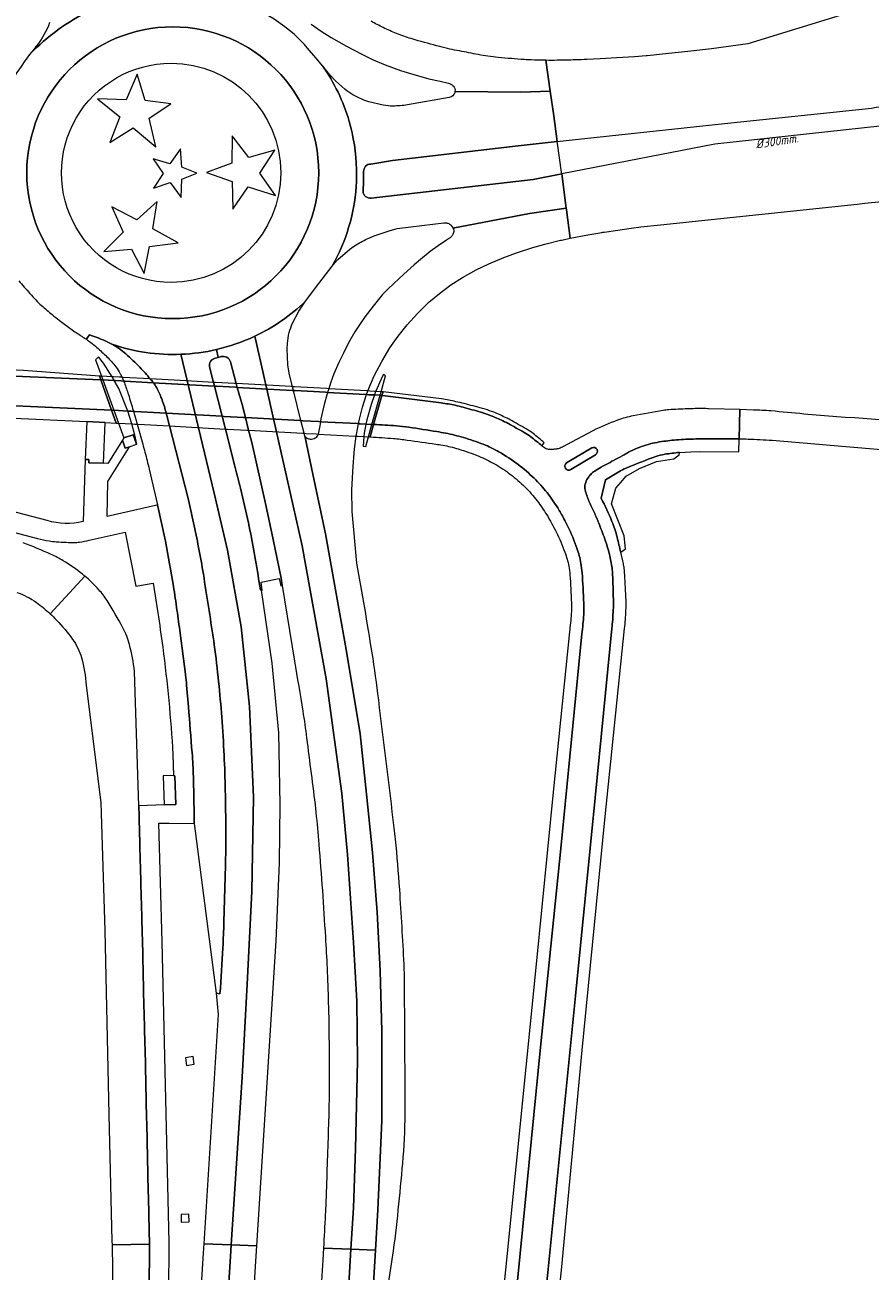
# Model space of a CAD drawing. Extents: x 148869 to 161638, y 453607 to 469810.
# Tile 619 of 656: x 153658 to 153773, y 467186 to 467355. Entities that reach past the tile are written whole.
import ezdxf

# ---------------------------------------------------------------- set-up
doc = ezdxf.new("R2010")
doc.units = 0
doc.layers.get('0').update_dxf_attribs({"linetype": 'CONTINUOUS'})
doc.layers.add('B-OI-RI-DIAMETER-T18-niet meenemen', color=252, linetype='CONTINUOUS')
for name, color, linetype, lineweight in [('B-RO-VH-VERHARDING_ASFALT-GV', 251, 'CONTINUOUS', 18), ('B-RO-VH-VERHARDING_GESLOTEN-GV', 251, 'CONTINUOUS', 18), ('B-RO-VH-VERHARDING_HALFVERHARDING-GV', 251, 'CONTINUOUS', 18), ('B-RO-VH-VERHARDING_OPEN-GV', 251, 'CONTINUOUS', 18)]:
    doc.layers.add(name, color=color, linetype=linetype, lineweight=lineweight)
doc.styles.add('iso15', font='ISO.shx', dxfattribs={"oblique": 15})
doc.styles.add('NLCS-ISO-M750_CURSIEF', font='NLCS-ISO.ttf', dxfattribs={"oblique": 15})

# ---------------------------------------------------------------- blocks, each defined once
blk = doc.blocks.new('ACMAP_ANN_TEMPLATE_diam')
at = {"color": 0, "linetype": 'ByBlock', "style": 'iso15', "oblique": 15}
blk.add_attdef('diam', (0.5, -1.3), '', height=1.2, dxfattribs=at)

msp = doc.modelspace()

# ---------------------------------------------------------------- linework, layer by layer
at = {"layer": 'B-RO-VH-VERHARDING_ASFALT-GV', "flags": 128}
for points in [[(153769.87, 467356.47), (153756.01, 467352.21), (153751.12, 467351.54), (153748.28, 467351.22), (153745.33, 467350.91), (153742.37, 467350.6), (153742.25, 467350.59), (153740.68, 467350.48), (153738.25, 467350.34), (153736.01, 467350.21), (153734.2, 467350.11)], [(153728.64, 467349.99), (153729.23, 467345.79), (153729.7, 467342.48), (153730.19, 467338.97), (153731.82, 467339.15), (153752.87, 467341.4), (153772.8, 467343.51), (153773.45, 467343.62), (153780.95, 467344.42), (153790.58, 467345.3), (153794.09, 467345.56), (153798.1, 467345.79), (153798.52, 467345.81), (153807.31, 467346.12), (153816.32, 467346.21), (153823.85, 467346.06), (153825.19, 467346), (153831.08, 467345.68), (153836.97, 467345.34), (153840.89, 467345.04), (153848.72, 467344.2)], [(153774.34, 467341.12), (153751.54, 467338.61), (153730.8, 467334.57), (153731.41, 467329.92), (153731.44, 467329.7), (153731.94, 467325.85), (153734.34, 467326.31), (153736.23, 467326.64), (153736.39, 467326.66), (153736.55, 467326.69), (153738.38, 467326.97), (153740.2, 467327.24), (153741.54, 467327.42), (153744.17, 467327.68), (153770.87, 467330.49), (153771.9, 467330.59), (153774.18, 467330.84)], [(153756.78, 467302.55), (153754.94, 467302.61), (153754.86, 467298.64)], [(153843.51, 467290.71), (153843.83, 467291.57), (153844.23, 467292.39), (153844.71, 467293.18), (153845.25, 467293.92), (153845.86, 467294.6), (153846.52, 467295.23), (153845.21, 467295.42), (153770.52, 467301.47), (153769.25, 467301.52), (153763.63, 467302)], [(153759.35, 467298.45), (153769.3, 467297.61), (153841.36, 467291.56), (153841.9, 467291.5), (153842.42, 467291.34), (153842.9, 467291.07), (153843.51, 467290.71)]]:
    msp.add_lwpolyline(points, dxfattribs=at)
at = {"layer": 'B-RO-VH-VERHARDING_ASFALT-GV'}
for points in [[(153730.19, 467349.99, -0.008409), (153728.64, 467349.99)], [(153732.66, 467350.05, -0.003245), (153730.19, 467349.99)], [(153734.2, 467350.11, -0.005186), (153732.66, 467350.05)], [(153759.16, 467302.42, 0.013003), (153756.78, 467302.55)], [(153763.63, 467302, 0.006938), (153759.16, 467302.42)], [(153754.86, 467298.64, -0.006389), (153756.09, 467298.61)], [(153756.09, 467298.61, -0.004585), (153759.35, 467298.45)]]:
    msp.add_lwpolyline(points, format="xyb", dxfattribs=at)
at = {"layer": 'B-RO-VH-VERHARDING_GESLOTEN-GV'}
for points in [[(153658.64, 467350.76, -0.094213), (153666.83, 467356.71)], [(153666.83, 467356.71, 0.094213), (153658.64, 467350.76)], [(153661.35, 467355.11, -0.080523), (153659.54, 467351.92)], [(153706.6, 467354.42, -0.010925), (153704.93, 467355.29)], [(153697.84, 467334.74, 1), (153658.25, 467334.74)], [(153658.25, 467334.74, -1), (153697.84, 467334.74)], [(153708.38, 467353.64, -0.018934), (153706.6, 467354.42)], [(153710.37, 467352.93, -0.017201), (153708.38, 467353.64)], [(153659.54, 467351.92, -0.00414), (153659.19, 467351.47)], [(153696.31, 467351.66, 0.006776), (153695.48, 467352.59)], [(153710.92, 467352.77, -0.009278), (153710.37, 467352.93)], [(153714.25, 467351.85, -0.001273), (153710.92, 467352.77)], [(153715.64, 467351.52, -0.015067), (153714.25, 467351.85)], [(153718.18, 467351.02, -0.0078), (153715.64, 467351.52)], [(153720.78, 467350.54, -0.010776), (153718.18, 467351.02)], [(153722.17, 467350.37, -0.019456), (153720.78, 467350.54)], [(153725.75, 467350.08, -0.001389), (153722.17, 467350.37)], [(153726.19, 467350.06, -0.009059), (153725.75, 467350.08)], [(153727.99, 467350, -0.003885), (153726.19, 467350.06)], [(153677.83, 467319.86, -1.000034), (153677.83, 467349.59)], [(153677.83, 467349.59, -0.999966), (153677.83, 467319.86)], [(153699.19, 467347.97, -0.083541), (153702.36, 467340.17)], [(153702.36, 467340.17, 0.083541), (153699.19, 467347.97)], [(153715.46, 467346.9, -0.062966), (153715.83, 467346.72)], [(153715.83, 467346.72, -0.068306), (153716.11, 467346.48)], [(153702.45, 467345.33, -0.042175), (153701.39, 467346.06)], [(153703.96, 467344.59, -0.033257), (153702.45, 467345.33)], [(153715.9, 467345.07, -0.068126), (153715.66, 467344.98)], [(153716.13, 467345.29, -0.125183), (153715.9, 467345.07)], [(153716.11, 467346.48, -0.12097), (153716.29, 467346.17)], [(153716.25, 467345.52, -0.050496), (153716.13, 467345.29)], [(153716.31, 467345.74, -0.063128), (153716.25, 467345.52)], [(153716.29, 467346.17, -0.103475), (153716.31, 467345.74)], [(153707.91, 467343.78, -0.055469), (153706.6, 467343.91)], [(153709.89, 467343.95, -0.03642), (153707.91, 467343.78)], [(153702.36, 467340.17, -0.065828), (153702.95, 467333.54)], [(153702.95, 467333.54, 0.065828), (153702.36, 467340.17)], [(153658.25, 467334.74, 1), (153697.84, 467334.74)], [(153697.84, 467334.74, -1), (153658.25, 467334.74)], [(153703.93, 467334.9, -0.449065), (153704.91, 467335.91)], [(153702.95, 467333.54, -0.111464), (153700.03, 467322.73)], [(153700.03, 467322.73, 0.111464), (153702.95, 467333.54)], [(153704.95, 467331.31, -0.444343), (153703.86, 467332.22)], [(153714.81, 467327.95, -0.066769), (153715.17, 467327.93)], [(153715.28, 467327.9, -0.022127), (153715.35, 467327.88)], [(153715.35, 467327.88, -0.119067), (153715.76, 467327.61)], [(153716.15, 467326.75, -0.084353), (153715.96, 467326.25)], [(153716.11, 467327.1, -0.15136), (153716.15, 467326.75)], [(153702.93, 467324.98, -0.029514), (153704.64, 467325.88)], [(153715.68, 467325.93, -0.003663), (153715.18, 467325.59)], [(153715.96, 467326.25, -0.108142), (153715.68, 467325.93)], [(153657.15, 467320.08, -0.001551), (153658.68, 467318.36)], [(153658.68, 467318.36, 0.004807), (153659.47, 467317.49)], [(153659.47, 467317.49, 0.023008), (153660.24, 467316.73)], [(153660.24, 467316.73, 0.013043), (153661.68, 467315.5)], [(153696.05, 467317.3, -0.081431), (153689.16, 467312.56)], [(153689.16, 467312.56, 0.081431), (153696.05, 467317.3)], [(153661.68, 467315.5, 0.007447), (153662.66, 467314.73)], [(153662.66, 467314.73, 0.004751), (153664.07, 467313.67)], [(153664.07, 467313.67, 0.016414), (153665.48, 467312.71)], [(153666.74, 467312.74, -0.042438), (153669.8, 467311.47)], [(153669.8, 467311.47, 0.042438), (153666.74, 467312.74)], [(153693.6, 467311.57, -0.042243), (153693.84, 467313.06)], [(153693.84, 467313.06, -0.047382), (153694.29, 467314.33)], [(153665.48, 467312.71, -0.003883), (153665.71, 467312.55)], [(153665.71, 467312.55, -0.007479), (153666.33, 467312.14)], [(153666.33, 467312.14, -0.008011), (153666.92, 467311.72)], [(153666.92, 467311.72, -0.023726), (153667.76, 467311.04)], [(153679.15, 467310.11, -0.09228), (153669.8, 467311.47)], [(153669.8, 467311.47, -0.061276), (153671.68, 467310.18)], [(153669.8, 467311.47, 0.09228), (153679.15, 467310.11)], [(153671.68, 467310.18, 0.061276), (153669.8, 467311.47)], [(153689.16, 467312.56, -0.053206), (153683.98, 467310.76)], [(153683.98, 467310.76, 0.053206), (153689.16, 467312.56)], [(153667.76, 467311.04, -0.012919), (153669.12, 467309.77)], [(153669.12, 467309.77, -0.030223), (153670.32, 467308.42)], [(153671.68, 467310.18, -0.019884), (153673.58, 467308.35)], [(153673.58, 467308.35, 0.019884), (153671.68, 467310.18)], [(153683.98, 467310.76, -0.04757), (153679.15, 467310.11)], [(153679.15, 467310.11, 0.04757), (153683.98, 467310.76)], [(153683.05, 467308.39, -0.431257), (153683.78, 467309.57)], [(153684.63, 467309.79, -0.428193), (153685.86, 467309.08)], [(153670.32, 467308.42, -0.050037), (153670.92, 467307.48)], [(153673.58, 467308.35, -0.018388), (153674.99, 467306.78)], [(153674.99, 467306.78, 0.018388), (153673.58, 467308.35)], [(153670.92, 467307.48, -0.009919), (153671.16, 467306.99)], [(153671.16, 467306.99, -0.008066), (153671.38, 467306.48)], [(153671.48, 467306.24, -0.019229), (153672.03, 467304.64)], [(153674.99, 467306.78, -0.004586), (153675.19, 467306.54)], [(153675.19, 467306.54, 0.004586), (153674.99, 467306.78)], [(153675.19, 467306.54, -0.011761), (153675.41, 467306.26)], [(153675.41, 467306.26, 0.011761), (153675.19, 467306.54)], [(153675.41, 467306.26, -0.056823), (153676.26, 467304.77)], [(153676.26, 467304.77, 0.056823), (153675.41, 467306.26)], [(153672.03, 467304.64, -0.000852), (153672.68, 467302.49)], [(153676.26, 467304.77, -0.008792), (153676.51, 467304.16)], [(153676.51, 467304.16, 0.008792), (153676.26, 467304.77)], [(153676.51, 467304.16, -0.028088), (153677.1, 467302.34)], [(153677.1, 467302.34, 0.028088), (153676.51, 467304.16)], [(153716.35, 467303.19, 0.009435), (153714.44, 467303.53)], [(153717.41, 467302.93, 0.016795), (153716.35, 467303.19)], [(153719.83, 467302.26, 0.001917), (153717.41, 467302.93)], [(153747.83, 467302.71, 0.007508), (153745.3, 467302.58)], [(153749.93, 467302.74, 0.009513), (153747.83, 467302.71)], [(153750.75, 467302.73, 0.004901), (153749.93, 467302.74)], [(153672.72, 467302.36, -0.002983), (153672.9, 467301.75)], [(153720.22, 467302.14, 0.010918), (153719.83, 467302.26)], [(153721.36, 467301.71, 0.016974), (153720.22, 467302.14)], [(153723.03, 467300.97, 0.010958), (153721.36, 467301.71)], [(153723.57, 467300.7, 0.014771), (153723.03, 467300.97)], [(153738.36, 467301.17, 0.02556), (153735.03, 467299.74)], [(153740.48, 467301.76, 0.042191), (153738.36, 467301.17)], [(153744.54, 467302.49, 0.004898), (153740.48, 467301.76)], [(153745.3, 467302.58, 0.025031), (153744.54, 467302.49)], [(153695.95, 467299.07, -0.03826), (153695.89, 467299.25)], [(153705.29, 467300.58, -0.010381), (153708.37, 467300.41)], [(153708.37, 467300.41, -0.018937), (153710.06, 467300.22)], [(153710.06, 467300.22, -0.002645), (153713.87, 467299.62)], [(153713.87, 467299.62, -0.009263), (153715.06, 467299.41)], [(153715.06, 467299.41, -0.023328), (153717.45, 467298.82)], [(153725.7, 467299.51, 0.003668), (153723.57, 467300.7)], [(153726.59, 467298.93, 0.035329), (153725.7, 467299.51)], [(153673.97, 467297.92, -0.005349), (153674.27, 467296.83)], [(153696.04, 467298.9, -0.037812), (153695.95, 467299.07)], [(153696.29, 467298.68, -0.142028), (153696.04, 467298.9)], [(153696.71, 467298.57, -0.076459), (153696.29, 467298.68)], [(153697.05, 467298.59, -0.099866), (153696.71, 467298.57)], [(153697.36, 467298.71, -0.048627), (153697.05, 467298.59)], [(153697.49, 467298.81, -0.098679), (153697.36, 467298.71)], [(153697.67, 467299.09, -0.067277), (153697.49, 467298.81)], [(153717.45, 467298.82, -0.019999), (153720.16, 467297.9)], [(153720.16, 467297.9, -0.039295), (153722.28, 467296.88)], [(153728.08, 467297.7, 0.018747), (153726.59, 467298.93)], [(153728.6, 467297.32, -0.068854), (153728.08, 467297.7)], [(153731.02, 467297.59, -0.040129), (153730.43, 467297.34)], [(153739.57, 467296.66, -0.045438), (153741.91, 467297.69)], [(153741.91, 467297.69, -0.046094), (153744.33, 467298.27)], [(153744.33, 467298.27, -0.017714), (153746.64, 467298.52)], [(153746.64, 467298.52, -0.015746), (153749.31, 467298.63)], [(153749.31, 467298.63, -0.002797), (153750.39, 467298.64)], [(153674.27, 467296.83, -0.002256), (153674.85, 467294.53)], [(153722.28, 467296.88, -0.029727), (153724.89, 467295.14)], [(153729.01, 467297.21, -0.104704), (153728.6, 467297.32)], [(153729.44, 467297.2, -0.025821), (153729.01, 467297.21)], [(153729.95, 467297.23, -0.021306), (153729.44, 467297.2)], [(153730.43, 467297.34, -0.051445), (153729.95, 467297.23)], [(153734.89, 467297.44, -0.941072), (153735.36, 467296.48)], [(153738.67, 467296.15, 0.010511), (153738.92, 467296.29)], [(153738.92, 467296.29, -0.003649), (153739.57, 467296.66)], [(153687.24, 467291.94, 0.005434), (153686.52, 467294.75)], [(153724.89, 467295.14, -0.030749), (153727.05, 467293.29)], [(153732.03, 467294.47, -0.932173), (153731.43, 467295.37)], [(153734.72, 467293.82, -0.070846), (153735.26, 467294.26)], [(153735.26, 467294.26, -0.004375), (153736.12, 467294.79)], [(153736.12, 467294.79, -0.009747), (153736.57, 467295.04)], [(153736.57, 467295.04, -0.001162), (153737.6, 467295.59)], [(153727.05, 467293.29, -0.033874), (153728.8, 467291.35)], [(153733.94, 467292.29, -0.094534), (153734.22, 467293.11)], [(153734.22, 467293.11, -0.055272), (153734.72, 467293.82)], [(153688.31, 467287.25, 0.008583), (153687.24, 467291.94)], [(153728.8, 467291.35, -0.028955), (153730.25, 467289.26)], [(153734, 467291.53, -0.109987), (153733.94, 467292.29)], [(153734.28, 467290.71, -0.015595), (153734, 467291.53)], [(153680.12, 467290.57, -0.006002), (153681.55, 467283.92)], [(153681.55, 467283.92, 0.006002), (153680.12, 467290.57)], [(153730.25, 467289.26, -0.015317), (153731.08, 467287.81)], [(153734.56, 467290.01, -0.016589), (153734.28, 467290.71)], [(153734.93, 467289.23, -0.005205), (153734.56, 467290.01)], [(153735.26, 467288.53, 0.005756), (153734.93, 467289.23)], [(153731.08, 467287.81, -0.010438), (153731.63, 467286.74)], [(153735.9, 467286.99, 0.012136), (153735.26, 467288.53)], [(153689.77, 467279.14, 0.014654), (153688.31, 467287.25)], [(153731.63, 467286.74, -0.026789), (153732.85, 467283.79)], [(153736.73, 467284.77, 0.00853), (153735.9, 467286.99)], [(153661.56, 467282.95, 0.012588), (153657.75, 467284.55)], [(153677.07, 467284.77, -0.004227), (153678.14, 467278.64)], [(153737.32, 467282.74, 0.026996), (153736.73, 467284.77)], [(153663.18, 467282.11, 0.028869), (153661.56, 467282.95)], [(153681.55, 467283.92, -0.010724), (153682.2, 467280.29)], [(153682.2, 467280.29, 0.010724), (153681.55, 467283.92)], [(153732.85, 467283.79, -0.040933), (153733.39, 467281.75)], [(153737.65, 467280.85, 0.029604), (153737.32, 467282.74)], [(153665.79, 467280.28, 0.036724), (153663.18, 467282.11)], [(153705.08, 467269.62, 0.004698), (153703.03, 467281.76)], [(153733.39, 467281.75, -0.026846), (153733.56, 467280.45)], [(153737.69, 467280.21, 0.018531), (153737.65, 467280.85)], [(153666.1, 467280.03, 0.007082), (153665.79, 467280.28)], [(153668.02, 467278.17, 0.033066), (153666.1, 467280.03)], [(153682.2, 467280.29, -0.000461), (153683.57, 467271.48)], [(153683.57, 467271.48, 0.000461), (153682.2, 467280.29)], [(153733.56, 467280.45, -0.008331), (153733.78, 467276.36)], [(153737.8, 467276.88, 0.0033), (153737.69, 467280.21)], [(153656.88, 467277.81, -0.082247), (153659.56, 467276.43)], [(153669.13, 467276.71, 0.042635), (153668.02, 467278.17)], [(153678.14, 467278.64, -0.007719), (153678.62, 467275.42)], [(153659.56, 467276.43, -0.02525), (153661.41, 467274.91)], [(153671.29, 467273, 0.018156), (153669.13, 467276.71)], [(153733.78, 467276.36, -0.024514), (153733.77, 467274.81)], [(153737.78, 467275.39, 0.018045), (153737.8, 467276.88)], [(153661.41, 467274.91, -0.012698), (153662.29, 467274.05)], [(153662.29, 467274.05, -0.040478), (153664.47, 467271.44)], [(153678.62, 467275.42, -0.002189), (153679.04, 467272.28)], [(153733.77, 467274.81, -0.014775), (153733.54, 467272.18)], [(153737.6, 467272.89, 0.0112), (153737.78, 467275.39)], [(153672.17, 467270.73, 0.057946), (153671.29, 467273)], [(153664.47, 467271.44, -0.083534), (153665.66, 467268.96)], [(153672.85, 467267.1, 0.038022), (153672.17, 467270.73)], [(153683.57, 467271.48, -0.005159), (153683.68, 467270.7)], [(153683.68, 467270.7, 0.005159), (153683.57, 467271.48)], [(153683.68, 467270.7, -0.006825), (153684.26, 467265.7)], [(153684.26, 467265.7, 0.006825), (153683.68, 467270.7)], [(153665.66, 467268.96, -0.05957), (153666.29, 467265.19)], [(153705.97, 467263.25, 0.008825), (153705.08, 467269.62)], [(153694.54, 467268.5, -0.004407), (153695.68, 467261.69)], [(153679.77, 467266.72, -0.004197), (153679.86, 467265.99)], [(153679.86, 467265.99, -0.00778), (153679.93, 467265.23)], [(153684.26, 467265.7, -0.007296), (153684.69, 467260.89)], [(153684.69, 467260.89, 0.007296), (153684.26, 467265.7)], [(153680.17, 467262.28, -0.000331), (153680.67, 467256.04)], [(153708.08, 467245.86, 0.000524), (153705.97, 467263.25)], [(153684.69, 467260.89, -0.006535), (153685.01, 467255.69)], [(153685.01, 467255.69, 0.006535), (153684.69, 467260.89)], [(153695.68, 467261.69, -0.008317), (153696.2, 467258.07)], [(153696.2, 467258.07, -0.000409), (153697.41, 467248.45)], [(153680.67, 467256.04, -0.012312), (153680.84, 467252.79)], [(153685.01, 467255.69, -0.006971), (153685.17, 467250.96)], [(153685.17, 467250.96, 0.006971), (153685.01, 467255.69)], [(153680.84, 467252.79, -0.004552), (153680.94, 467247.97)], [(153685.17, 467250.96, -0.00416), (153685.24, 467245.43)], [(153685.24, 467245.43, 0.00416), (153685.17, 467250.96)], [(153680.94, 467247.97, -0.001339), (153680.95, 467246.47)], [(153697.41, 467248.45, -0.006046), (153697.46, 467247.96)], [(153697.46, 467247.96, -0.004162), (153697.85, 467243.65)], [(153685.24, 467245.43, -0.005731), (153685.21, 467241.24)], [(153685.21, 467241.24, 0.005731), (153685.24, 467245.43)], [(153708.25, 467244.32, 0.005856), (153708.08, 467245.86)], [(153697.85, 467243.65, -0.003019), (153698.33, 467237.39)], [(153708.82, 467237.52, 0.007495), (153708.25, 467244.32)], [(153698.33, 467237.39, -0.002526), (153698.74, 467231.06)], [(153709.41, 467227.37, 0.005022), (153708.82, 467237.52)], [(153684.98, 467233.11, -0.006549), (153684.84, 467229.61)], [(153684.84, 467229.61, 0.006549), (153684.98, 467233.11)], [(153698.74, 467231.06, -0.003805), (153698.97, 467226.85)], [(153684.84, 467229.61, -0.003527), (153684.45, 467223.36)], [(153684.45, 467223.36, 0.003527), (153684.84, 467229.61)], [(153698.97, 467226.85, -0.005146), (153699.14, 467222.19)], [(153709.47, 467225.21, 0.010185), (153709.41, 467227.37)], [(153709.56, 467207.95, 0.001275), (153709.47, 467225.21)], [(153699.14, 467222.19, -0.004388), (153699.24, 467216.72)], [(153699.24, 467216.72, -0.003564), (153699.26, 467211.11)], [(153699.26, 467211.11, -0.004526), (153699.2, 467206.69)], [(153709.3, 467201.18, 0.02083), (153709.56, 467207.95)], [(153699.2, 467206.69, -0.003996), (153699.18, 467206.2)], [(153699.18, 467206.2, -0.000204), (153698.86, 467196.54)], [(153707.99, 467188.5, 0.011114), (153709.3, 467201.18)], [(153698.86, 467196.54, -0.004459), (153698.73, 467193.41)], [(153698.73, 467193.41, -0.001543), (153698.48, 467188.85)]]:
    msp.add_lwpolyline(points, format="xyb", dxfattribs=at)
at = {"layer": 'B-RO-VH-VERHARDING_GESLOTEN-GV', "flags": 128}
for points in [[(153695.48, 467352.59), (153694.52, 467353.52), (153693.24, 467354.55), (153691.78, 467355.56), (153690.7, 467356.21), (153689.57, 467356.81), (153688.83, 467357.2)], [(153696.8, 467354.88), (153698.18, 467353.94), (153699.54, 467353.1), (153701.6, 467351.92), (153703.61, 467350.85), (153705.2, 467350.07), (153706.84, 467349.38), (153708.92, 467348.62), (153710.3, 467348.19), (153712.77, 467347.48), (153714.3, 467347.16), (153715.46, 467346.9)], [(153699.19, 467347.97), (153698.38, 467349.19), (153697.46, 467350.33), (153696.31, 467351.66)], [(153658.64, 467350.76), (153657.91, 467349.77), (153657.47, 467349.15), (153656.91, 467348.32), (153656.39, 467347.44), (153655.46, 467345.68), (153655.04, 467344.96)], [(153659.19, 467351.47), (153658.64, 467350.76)], [(153716.31, 467345.74), (153725.23, 467345.69), (153729.23, 467345.79), (153728.64, 467349.99), (153728.64, 467349.99), (153727.99, 467350)], [(153701.39, 467346.06), (153700.15, 467347.16), (153699.34, 467348.02), (153698.38, 467349.19), (153699.19, 467347.97)], [(153704.91, 467335.91), (153707.85, 467336.42), (153724.87, 467338.38), (153730.19, 467338.97), (153729.7, 467342.48), (153729.23, 467345.79), (153725.23, 467345.69), (153716.31, 467345.74)], [(153715.66, 467344.98), (153715.53, 467344.96), (153709.89, 467343.95)], [(153706.6, 467343.91), (153704.65, 467344.37), (153703.96, 467344.59)], [(153703.86, 467332.22), (153703.9, 467333.56), (153703.93, 467334.9)], [(153715.76, 467327.61), (153715.96, 467327.37), (153716.03, 467327.23), (153726.44, 467329.23), (153731.41, 467329.92), (153730.8, 467334.57), (153726.9, 467333.81), (153704.95, 467331.31)], [(153703.23, 467300.69), (153703.35, 467301.29), (153703.78, 467302.95), (153704.34, 467304.65), (153704.52, 467305.14), (153705.38, 467307.18), (153706.39, 467309.15), (153707.49, 467311), (153708.6, 467312.58), (153709.83, 467314.11), (153711.23, 467315.65), (153712.78, 467317.16), (153714.2, 467318.37), (153715.74, 467319.52), (153717.32, 467320.53), (153719.19, 467321.55), (153720.91, 467322.38), (153722.94, 467323.23), (153724.65, 467323.86), (153726.87, 467324.58), (153728.51, 467325.05), (153730.61, 467325.57), (153730.8, 467325.61), (153731.94, 467325.85), (153731.44, 467329.7), (153731.41, 467329.92), (153726.44, 467329.23), (153716.03, 467327.23), (153716.11, 467327.1)], [(153704.64, 467325.88), (153705.38, 467326.18), (153707.4, 467326.88), (153708.49, 467327.16), (153710.35, 467327.41), (153714.81, 467327.95)], [(153715.17, 467327.93), (153715.28, 467327.9)], [(153715.18, 467325.59), (153714.87, 467325.37), (153714.37, 467325.05), (153714.02, 467324.82), (153712.96, 467324.05), (153711.65, 467322.99), (153710.8, 467322.26), (153709.39, 467320.99), (153708.02, 467319.72), (153707.2, 467318.93), (153706.51, 467318.2), (153705.22, 467316.65), (153704.14, 467315.25), (153703.44, 467314.26), (153702.74, 467313.14), (153701.9, 467311.65), (153701.18, 467310.26), (153700.57, 467308.98), (153699.91, 467307.46), (153699.44, 467306.19), (153699.19, 467305.43), (153699.04, 467304.94), (153698.98, 467304.73), (153698.59, 467303.29), (153698.41, 467302.53), (153698.14, 467301.36), (153698.07, 467300.97), (153697.97, 467300.39), (153697.81, 467299.48), (153697.75, 467299.29), (153697.67, 467299.09)], [(153700.03, 467322.73), (153699.66, 467322.05), (153700.04, 467322.51), (153700.45, 467322.96), (153701.72, 467324.11), (153702.3, 467324.57), (153702.93, 467324.98)], [(153696.05, 467317.3), (153697.87, 467319.72), (153699.66, 467322.05), (153700.03, 467322.73)], [(153694.29, 467314.33), (153695.16, 467315.97), (153695.58, 467316.65), (153696.05, 467317.3)], [(153666.33, 467312.14), (153666.36, 467312.18), (153666.41, 467312.27), (153666.74, 467312.74)], [(153666.74, 467312.74), (153666.41, 467312.27), (153666.36, 467312.18), (153666.33, 467312.14)], [(153689.16, 467312.56), (153693.54, 467293.16), (153695.58, 467284.12), (153698.85, 467266.08), (153700.96, 467250.55), (153701.72, 467242.24), (153702.55, 467230.31), (153702.99, 467222.35), (153703.09, 467214.24), (153702.83, 467202.31), (153702.55, 467194.32), (153702.2, 467188.71), (153705.54, 467188.59), (153705.86, 467194.03), (153706.42, 467206.15), (153706.42, 467218.27), (153706.15, 467226.47), (153705.78, 467234.44), (153705.12, 467242.52), (153704.34, 467250.46), (153703.44, 467258.61), (153701.56, 467270.08), (153698.77, 467285.76), (153697.06, 467293.83), (153695.95, 467299.07)], [(153698.48, 467188.85), (153702.2, 467188.71), (153702.55, 467194.32), (153702.83, 467202.31), (153703.09, 467214.24), (153702.99, 467222.35), (153702.55, 467230.31), (153701.72, 467242.24), (153700.96, 467250.55), (153698.85, 467266.08), (153695.58, 467284.12), (153693.54, 467293.16), (153689.16, 467312.56)], [(153695.89, 467299.25), (153695.85, 467299.39), (153695.42, 467301.12), (153694.4, 467305.2), (153694.27, 467305.71), (153693.82, 467307.55), (153693.67, 467308.69), (153693.58, 467310.83), (153693.6, 467311.57)], [(153684.45, 467223.36), (153683.92, 467223.44), (153684.22, 467220.54), (153682.25, 467189.45), (153685.97, 467189.31), (153687.47, 467212.03), (153688.12, 467224.65), (153688.78, 467237.22), (153688.98, 467250.01), (153688.46, 467262.35), (153687.33, 467273.16), (153685.46, 467283.52), (153683.66, 467291.25), (153682.37, 467296.76), (153679.15, 467310.11)], [(153679.15, 467310.11), (153682.37, 467296.76), (153683.66, 467291.25), (153685.46, 467283.52), (153687.33, 467273.16), (153688.46, 467262.35), (153688.98, 467250.01), (153688.78, 467237.22), (153688.12, 467224.65), (153687.47, 467212.03), (153685.97, 467189.31), (153689.43, 467189.18), (153692.06, 467230.52), (153692.5, 467241.14), (153692.59, 467249.03), (153692.41, 467258.78), (153691.52, 467268.2), (153690.08, 467278.09), (153689.95, 467278.14), (153689.77, 467279.14)], [(153683.78, 467309.57), (153684.2, 467309.68), (153683.98, 467310.76)], [(153683.98, 467310.76), (153684.2, 467309.68), (153684.63, 467309.79)], [(153616.67, 467305.14), (153620.56, 467304.87), (153631.76, 467304.23), (153669.76, 467302.53), (153668.28, 467306.65), (153643.77, 467307.7), (153627.76, 467308.43), (153617.74, 467309.19)], [(153686.52, 467294.75), (153685.19, 467299.97), (153684.75, 467301.71), (153683.71, 467305.79), (153683.58, 467306.3), (153683.05, 467308.39)], [(153685.86, 467309.08), (153686.66, 467306.13), (153686.8, 467305.62), (153687.44, 467303.3), (153687.89, 467301.53), (153688.33, 467299.8), (153688.76, 467298.14), (153689.37, 467295.53), (153690.03, 467292.48), (153690.6, 467289.86), (153691.65, 467284.98), (153692.73, 467279.73), (153692.89, 467278.75), (153694.54, 467268.5)], [(153671.38, 467306.48), (153671.48, 467306.24)], [(153706.42, 467304.53), (153705.29, 467300.58)], [(153714.44, 467303.53), (153706.51, 467304.53), (153706.42, 467304.53)], [(153754.35, 467298.64), (153754.86, 467298.64), (153754.94, 467302.61), (153754.94, 467302.61), (153750.75, 467302.73)], [(153672.68, 467302.49), (153672.72, 467302.36)], [(153672.9, 467301.75), (153672.99, 467301.43), (153673.21, 467300.62), (153673.97, 467297.92)], [(153677.1, 467302.34), (153677.15, 467302.12), (153677.23, 467301.79), (153677.59, 467300.39), (153680.12, 467290.57)], [(153680.12, 467290.57), (153677.59, 467300.39), (153677.23, 467301.79), (153677.15, 467302.12), (153677.1, 467302.34)], [(153703.03, 467281.76), (153702.38, 467288.8), (153702.35, 467291.69), (153702.41, 467293.34), (153702.52, 467294.89), (153702.66, 467296.7), (153702.71, 467297.28), (153702.93, 467299.01), (153702.97, 467299.24), (153703.23, 467300.69)], [(153735.03, 467299.74), (153731.46, 467297.82), (153731.02, 467297.59)], [(153695.95, 467299.07), (153697.06, 467293.83), (153698.77, 467285.76), (153701.56, 467270.08), (153703.44, 467258.61), (153704.34, 467250.46), (153705.12, 467242.52), (153705.78, 467234.44), (153706.15, 467226.47), (153706.42, 467218.27), (153706.42, 467206.15), (153705.86, 467194.03), (153705.54, 467188.59), (153704.4, 467169.64), (153705.07, 467169.53), (153707.99, 467188.5)], [(153750.39, 467298.64), (153752.37, 467298.64), (153754.35, 467298.64)], [(153731.43, 467295.37), (153734.89, 467297.44)], [(153735.36, 467296.48), (153732.03, 467294.47)], [(153737.6, 467295.59), (153737.8, 467295.7), (153738.15, 467295.88), (153738.67, 467296.15)], [(153674.85, 467294.53), (153675.98, 467289.68), (153677.07, 467284.77)], [(153661.41, 467274.91), (153666.1, 467280.03)], [(153666.1, 467280.03), (153661.41, 467274.91)], [(153679.04, 467272.28), (153679.77, 467266.72)], [(153733.54, 467272.18), (153730.68, 467243.07), (153727.92, 467216.12), (153724.58, 467182.14), (153723.77, 467174.54), (153727.75, 467174.16), (153728.92, 467185.57), (153732.65, 467223.07), (153735.33, 467249.96), (153737.6, 467272.89)], [(153674.57, 467203.38), (153674.56, 467203.87), (153674.46, 467208.38), (153674.45, 467208.87), (153674.34, 467213.51), (153674.33, 467214), (153674.22, 467218.42), (153674.21, 467218.91), (153674.1, 467223.55), (153674.09, 467224.04), (153673.99, 467228.36), (153673.98, 467228.85), (153673.86, 467233.36), (153673.85, 467233.85), (153673.73, 467238.17), (153673.71, 467238.66), (153673.59, 467243.28), (153673.57, 467243.77), (153673.49, 467246.99), (153673.47, 467247.48), (153673.43, 467248.84), (153672.85, 467267.1)], [(153666.29, 467265.19), (153668.28, 467249.31), (153668.35, 467247.85), (153668.84, 467231.88), (153669.37, 467206.96), (153669.8, 467189.81), (153669.81, 467189.31), (153674.88, 467189.4), (153674.8, 467193.34), (153674.78, 467193.83), (153674.68, 467198.46), (153674.67, 467198.95), (153674.57, 467203.38)], [(153679.93, 467265.23), (153680.17, 467262.28)], [(153680.95, 467246.47), (153683.92, 467223.44), (153684.45, 467223.36)], [(153685.21, 467241.24), (153685.2, 467240.75), (153684.98, 467233.11)], [(153684.98, 467233.11), (153685.2, 467240.75), (153685.21, 467241.24)], [(153674.84, 467183.77), (153674.87, 467188.53), (153674.88, 467189.02), (153674.88, 467189.4), (153669.81, 467189.31), (153669.92, 467182.69)]]:
    msp.add_lwpolyline(points, dxfattribs=at)
for points in [[(153670.67, 467300.76), (153671.39, 467298.76), (153672.66, 467299.19), (153673.11, 467297.91), (153673.16, 467297.93), (153672.91, 467299.14), (153672.49, 467300.66), (153671.95, 467302.41), (153670.73, 467305.48), (153670.12, 467306.55), (153669.83, 467307.06), (153668.65, 467308.9), (153667.98, 467309.76), (153667.59, 467309.35), (153668.38, 467307.14), (153668.57, 467306.64), (153670.04, 467302.51)], [(153670.15, 467306.55), (153670.12, 467306.55), (153668.57, 467306.64), (153668.28, 467306.65), (153669.76, 467302.53), (153670.04, 467302.51), (153671.95, 467302.41), (153672.03, 467302.4), (153672.42, 467302.38), (153672.72, 467302.36), (153672.88, 467302.36), (153677.15, 467302.12), (153684.75, 467301.71), (153685.01, 467301.69), (153687.64, 467301.55), (153687.89, 467301.53), (153695.27, 467301.13), (153695.42, 467301.12), (153695.69, 467301.1), (153697.81, 467300.99), (153698.07, 467300.97), (153703.08, 467300.7), (153703.23, 467300.69), (153703.46, 467300.68), (153704.21, 467300.64), (153704.23, 467300.64), (153705.06, 467300.59), (153705.29, 467300.58), (153706.42, 467304.53), (153706.17, 467304.55), (153705.39, 467304.59), (153705.37, 467304.59), (153704.58, 467304.63), (153704.34, 467304.65), (153704.19, 467304.66), (153699.04, 467304.94), (153698.78, 467304.96), (153694.66, 467305.19), (153694.4, 467305.2), (153694.24, 467305.21), (153686.8, 467305.62), (153686.54, 467305.64), (153683.97, 467305.78), (153683.71, 467305.79), (153675.41, 467306.26), (153671.55, 467306.47), (153671.38, 467306.48), (153671.07, 467306.5), (153670.3, 467306.54)], [(153704.23, 467300.64), (153704, 467299.43), (153703.96, 467298.95), (153703.85, 467297.66), (153704.22, 467297.61), (153704.59, 467298.92), (153705.06, 467300.59), (153706.17, 467304.55), (153706.3, 467305.04), (153706.91, 467307.21), (153706.61, 467307.36), (153706.45, 467307.05), (153705.57, 467305.09), (153705.56, 467305.08), (153705.39, 467304.59), (153704.94, 467303.32), (153704.37, 467301.24)], [(153679.29, 467143.04), (153677.48, 467115.26), (153675.9, 467089.27), (153675.64, 467085.09), (153679.3, 467084.86), (153682.67, 467136.91), (153685.87, 467187.72), (153685.97, 467189.31), (153682.25, 467189.45), (153682.17, 467188.18), (153679.89, 467152.24), (153679.48, 467146.02), (153679.39, 467144.53)], [(153686.57, 467143.83), (153686.66, 467145.32), (153686.76, 467146.81), (153687.03, 467151.32), (153689.34, 467187.78), (153689.43, 467189.18), (153685.97, 467189.31), (153685.87, 467187.72), (153682.67, 467136.91), (153679.3, 467084.86), (153682.83, 467084.64), (153683.1, 467088.82), (153684.76, 467114.43)], [(153695.77, 467144.82), (153693.79, 467113.4), (153691.98, 467084.06), (153695.5, 467083.83), (153696.84, 467102.18), (153699.35, 467140.39), (153701.81, 467182.4), (153702.2, 467188.71), (153698.48, 467188.85), (153698.39, 467187.28), (153698.13, 467182.92), (153696.15, 467150.85), (153695.96, 467147.82), (153695.86, 467146.32)], [(153702.96, 467148.58), (153703.5, 467157.48), (153704.04, 467157.47), (153704.03, 467159.5), (153704.4, 467165.17), (153705.07, 467169.53), (153704.4, 467169.64), (153705.54, 467188.59), (153702.2, 467188.71), (153701.81, 467182.4), (153699.35, 467140.39), (153696.84, 467102.18), (153695.5, 467083.83), (153698.91, 467083.62), (153701.3, 467121.62), (153702.77, 467145.58), (153702.86, 467147.08)]]:
    msp.add_lwpolyline(points, close=True, dxfattribs=at)
at = {"layer": 'B-RO-VH-VERHARDING_HALFVERHARDING-GV', "flags": 128}
for points in [[(153738.79, 467283.25), (153739.45, 467283.71), (153739.24, 467285.47), (153737.55, 467289.82), (153738.14, 467291.93), (153738.77, 467292.66), (153739.54, 467293.56), (153741.36, 467294.64), (153743.64, 467295.56), (153745.98, 467295.91), (153746.7, 467296.47), (153746.75, 467296.79)], [(153736.73, 467293.06), (153736.14, 467290.59)]]:
    msp.add_lwpolyline(points, dxfattribs=at)
at = {"layer": 'B-RO-VH-VERHARDING_HALFVERHARDING-GV'}
for points in [[(153743.55, 467296.24, 0.013966), (153739.53, 467294.67)], [(153744.76, 467296.55, 0.046922), (153743.55, 467296.24)], [(153746.75, 467296.79, 0.017092), (153744.76, 467296.55)], [(153738.52, 467294.17, 0.016149), (153736.73, 467293.06)], [(153739.53, 467294.67, 0.030155), (153738.52, 467294.17)], [(153736.14, 467290.59, -0.023049), (153737.61, 467287.42)], [(153737.61, 467287.42, -0.035852), (153738.3, 467285.29)], [(153738.3, 467285.29, -0.003), (153738.79, 467283.25)]]:
    msp.add_lwpolyline(points, format="xyb", dxfattribs=at)
at = {"layer": 'B-RO-VH-VERHARDING_OPEN-GV', "flags": 128}
for points in [[(153673.23, 467348.13), (153671.73, 467344.62), (153667.86, 467344.76), (153670.85, 467342.34), (153669.53, 467338.83), (153672.68, 467340.85), (153675.76, 467338.27), (153674.86, 467342.16), (153677.77, 467344.08), (153674.3, 467344.54)], [(153686.12, 467339.75), (153686.07, 467336.02), (153682.6, 467334.76), (153686.09, 467333.53), (153686.17, 467329.79), (153688.28, 467332.81), (153691.99, 467331.67), (153689.85, 467334.7), (153691.87, 467337.79), (153688.34, 467336.79)], [(153679.08, 467337.98), (153677.64, 467335.96), (153675.41, 467336.61), (153676.73, 467334.65), (153675.42, 467332.65), (153677.68, 467333.4), (153679.19, 467331.36), (153679.29, 467333.89), (153681.33, 467334.66), (153679.27, 467335.48)], [(153675.91, 467330.83), (153673.17, 467328.34), (153669.79, 467330.1), (153671.33, 467326.7), (153668.69, 467324.04), (153672.43, 467324.35), (153674.16, 467321.09), (153674.88, 467324.72), (153678.78, 467325.23), (153675.36, 467327.15)], [(153668.1, 467307.16), (153657.8, 467307.89), (153626.8, 467309.34), (153617.77, 467309.66), (153617.74, 467309.19), (153627.76, 467308.43), (153643.77, 467307.7), (153668.28, 467306.65)], [(153668.38, 467307.14), (153668.1, 467307.16), (153668.28, 467306.65), (153668.57, 467306.64), (153670.12, 467306.55), (153670.15, 467306.55), (153670.3, 467306.54), (153671.07, 467306.5), (153671.38, 467306.48), (153671.55, 467306.47), (153675.41, 467306.26), (153683.71, 467305.79), (153683.97, 467305.78), (153686.54, 467305.64), (153686.8, 467305.62), (153694.24, 467305.21), (153694.4, 467305.2), (153694.66, 467305.19), (153698.78, 467304.96), (153699.04, 467304.94), (153704.19, 467304.66), (153704.34, 467304.65), (153704.58, 467304.63), (153705.37, 467304.59), (153705.39, 467304.59), (153706.17, 467304.55), (153706.42, 467304.53), (153706.56, 467305.03), (153706.3, 467305.04), (153705.56, 467305.08), (153705.55, 467305.08), (153704.77, 467305.13), (153704.52, 467305.14), (153704.37, 467305.15), (153699.19, 467305.43), (153698.93, 467305.45), (153694.54, 467305.69), (153694.27, 467305.71), (153694.1, 467305.72), (153690.87, 467305.9), (153686.66, 467306.13), (153686.4, 467306.14), (153683.85, 467306.29), (153683.58, 467306.3), (153679.85, 467306.51), (153674.99, 467306.78), (153671.33, 467306.98), (153671.16, 467306.99), (153670.84, 467307.01), (153670.02, 467307.05), (153669.83, 467307.06)], [(153666.39, 467301.01), (153666.15, 467295.85), (153666.67, 467295.83), (153666.67, 467295.4), (153668.64, 467295.33), (153668.9, 467300.86)], [(153703.08, 467300.7), (153698.07, 467300.97), (153697.81, 467300.99), (153695.69, 467301.1), (153695.42, 467301.12), (153695.27, 467301.13), (153687.89, 467301.53), (153687.64, 467301.55), (153685.01, 467301.69), (153684.75, 467301.71), (153677.15, 467302.12), (153672.88, 467302.36), (153672.72, 467302.36), (153672.42, 467302.38), (153672.03, 467302.4), (153671.95, 467302.41), (153670.04, 467302.51), (153669.76, 467302.53), (153670.38, 467300.78), (153670.67, 467300.76), (153672.49, 467300.66), (153672.57, 467300.66), (153672.92, 467300.64), (153673.21, 467300.62), (153673.37, 467300.62), (153677.59, 467300.39), (153681.36, 467300.18), (153685.19, 467299.97), (153685.45, 467299.96), (153688.08, 467299.82), (153688.33, 467299.8), (153695.7, 467299.4), (153695.85, 467299.39), (153696.12, 467299.38), (153697.49, 467299.3), (153697.75, 467299.29), (153702.78, 467299.02), (153702.93, 467299.01), (153703.17, 467298.99), (153703.94, 467298.95), (153703.96, 467298.95), (153704.59, 467298.92), (153704.83, 467298.9), (153705.29, 467300.58), (153705.06, 467300.59), (153704.23, 467300.64), (153704.21, 467300.64), (153703.46, 467300.68), (153703.23, 467300.69)], [(153671.23, 467298.47), (153671.61, 467297.39), (153672.2, 467297.55), (153673.11, 467297.91), (153672.66, 467299.19), (153671.39, 467298.76)], [(153676.89, 467248.97), (153678.45, 467249.04), (153678.32, 467252.92), (153678.16, 467252.95), (153676.75, 467252.91)], [(153680.81, 467214.83), (153679.77, 467214.68), (153679.92, 467213.65), (153680.96, 467213.8)], [(153680.23, 467193.45), (153679.18, 467193.43), (153679.2, 467192.39), (153680.25, 467192.4)]]:
    msp.add_lwpolyline(points, close=True, dxfattribs=at)
for points in [[(153730.8, 467334.57), (153730.77, 467334.82), (153730.23, 467338.72), (153730.19, 467338.97), (153724.87, 467338.38), (153707.85, 467336.42), (153704.91, 467335.91)], [(153703.93, 467334.9), (153703.9, 467333.56), (153703.86, 467332.22)], [(153704.95, 467331.31), (153726.9, 467333.81), (153730.8, 467334.57)], [(153684.63, 467309.79), (153684.2, 467309.68), (153683.78, 467309.57)], [(153683.05, 467308.39), (153683.58, 467306.3), (153683.71, 467305.79), (153684.75, 467301.71), (153685.19, 467299.97), (153686.52, 467294.75)], [(153689.77, 467279.14), (153689.95, 467278.14), (153690.08, 467278.09), (153690.17, 467278.12), (153690.02, 467279.19), (153692.49, 467279.68), (153692.69, 467278.72), (153692.89, 467278.75), (153692.73, 467279.73), (153691.65, 467284.98), (153690.6, 467289.86), (153690.03, 467292.48), (153689.37, 467295.53), (153688.76, 467298.14), (153688.33, 467299.8), (153687.89, 467301.53), (153687.44, 467303.3), (153686.8, 467305.62), (153686.66, 467306.13), (153685.86, 467309.08)], [(153626.76, 467302.78), (153666.39, 467301.01), (153668.9, 467300.86), (153670.38, 467300.78), (153669.76, 467302.53), (153631.76, 467304.23), (153620.56, 467304.87), (153620.05, 467299.94)], [(153714.51, 467304.05), (153706.56, 467305.03), (153706.42, 467304.53), (153706.51, 467304.53), (153714.44, 467303.53)], [(153705.29, 467300.58), (153704.83, 467298.9)], [(153677.07, 467284.77), (153675.98, 467289.68), (153675.7, 467289.62), (153669.14, 467288.11), (153669.26, 467292.85), (153672.2, 467297.55), (153671.61, 467297.39), (153671.23, 467298.47), (153669.23, 467295.31), (153668.64, 467295.33), (153666.67, 467295.4), (153666.67, 467295.83), (153666.15, 467295.85), (153665.89, 467287.42)], [(153728.08, 467297.7), (153728.42, 467298.11)], [(153746.75, 467296.79), (153748.28, 467296.89), (153749.5, 467296.92), (153754.82, 467296.88), (153754.86, 467298.64)], [(153754.86, 467298.64), (153754.35, 467298.64), (153752.37, 467298.64), (153750.39, 467298.64)], [(153661.01, 467287.55), (153625.67, 467296.81)], [(153734.89, 467297.44), (153731.43, 467295.37)], [(153732.03, 467294.47), (153735.36, 467296.48)], [(153738.67, 467296.15), (153738.15, 467295.88), (153737.8, 467295.7), (153737.6, 467295.59)], [(153625.07, 467294.2), (153659.72, 467285.14)], [(153736.14, 467290.59), (153736.73, 467293.06)], [(153666.72, 467284.89), (153671.6, 467286), (153673.02, 467278.66), (153675.37, 467279.07), (153676.01, 467275.06)], [(153679.77, 467266.72), (153679.04, 467272.28)], [(153731.84, 467272.45), (153729.61, 467250.73), (153727.34, 467227.38), (153723.19, 467185.89), (153722.04, 467174.72), (153723.76, 467174.54), (153723.77, 467174.54), (153724.58, 467182.14), (153727.92, 467216.12), (153730.68, 467243.07), (153733.54, 467272.18)], [(153737.6, 467272.89), (153735.33, 467249.96), (153732.65, 467223.07), (153728.92, 467185.57), (153727.75, 467174.16), (153727.67, 467172.79), (153727.86, 467172.76), (153729.39, 467172.47), (153729.91, 467178.14), (153729.92, 467178.15), (153730.79, 467179.73), (153730.81, 467179.8), (153730.42, 467180.21), (153730.25, 467181.27), (153730.74, 467185.85), (153733.58, 467215.71), (153736.66, 467246.94), (153739.32, 467272.89)], [(153680.17, 467262.28), (153679.93, 467265.23)], [(153678.06, 467255.84), (153678.16, 467252.95), (153678.32, 467252.92), (153678.45, 467249.04), (153676.89, 467248.97), (153673.43, 467248.84), (153673.47, 467247.48), (153673.49, 467246.99), (153673.57, 467243.77), (153673.59, 467243.28), (153673.71, 467238.66), (153673.73, 467238.17), (153673.85, 467233.85), (153673.86, 467233.36), (153673.98, 467228.85), (153673.99, 467228.36), (153674.09, 467224.04), (153674.1, 467223.55), (153674.21, 467218.91), (153674.22, 467218.42), (153674.33, 467214), (153674.34, 467213.51), (153674.45, 467208.87), (153674.46, 467208.38), (153674.56, 467203.87)], [(153677.51, 467183.94), (153677.54, 467188.44), (153677.55, 467189.63), (153676.6, 467230.4), (153676.15, 467246.49), (153677.07, 467246.49), (153677.57, 467246.49), (153680.95, 467246.47)], [(153674.56, 467203.87), (153674.57, 467203.38), (153674.67, 467198.95), (153674.68, 467198.46), (153674.78, 467193.83), (153674.8, 467193.34), (153674.88, 467189.4), (153674.88, 467189.02), (153674.87, 467188.53), (153674.84, 467183.77)]]:
    msp.add_lwpolyline(points, dxfattribs=at)
at = {"layer": 'B-RO-VH-VERHARDING_OPEN-GV'}
for points in [[(153704.91, 467335.91, 0.449065), (153703.93, 467334.9)], [(153703.86, 467332.22, 0.444343), (153704.95, 467331.31)], [(153683.78, 467309.57, 0.431257), (153683.05, 467308.39)], [(153685.86, 467309.08, 0.428193), (153684.63, 467309.79)], [(153714.44, 467303.53, -0.009435), (153716.35, 467303.19)], [(153716.45, 467303.68, 0.007649), (153714.51, 467304.05)], [(153716.35, 467303.19, -0.016795), (153717.41, 467302.93)], [(153717.55, 467303.43, 0.013741), (153716.45, 467303.68)], [(153717.41, 467302.93, -0.001917), (153719.83, 467302.26)], [(153720.04, 467302.77, 0.001978), (153717.55, 467303.43)], [(153720.43, 467302.66, 0.010776), (153720.04, 467302.77)], [(153721.58, 467302.24, 0.020724), (153720.43, 467302.66)], [(153719.83, 467302.26, -0.010918), (153720.22, 467302.14)], [(153720.22, 467302.14, -0.016974), (153721.36, 467301.71)], [(153721.36, 467301.71, -0.010958), (153723.03, 467300.97)], [(153723.26, 467301.5, 0.013639), (153721.58, 467302.24)], [(153723.03, 467300.97, -0.014771), (153723.57, 467300.7)], [(153723.8, 467301.22, 0.016906), (153723.26, 467301.5)], [(153725.99, 467299.98, 0.003549), (153723.8, 467301.22)], [(153708.37, 467300.41, 0.010381), (153705.29, 467300.58)], [(153710.06, 467300.22, 0.018937), (153708.37, 467300.41)], [(153713.87, 467299.62, 0.002645), (153710.06, 467300.22)], [(153715.06, 467299.41, 0.009263), (153713.87, 467299.62)], [(153717.45, 467298.82, 0.023328), (153715.06, 467299.41)], [(153723.57, 467300.7, -0.003668), (153725.7, 467299.51)], [(153725.7, 467299.51, -0.035329), (153726.59, 467298.93)], [(153726.9, 467299.37, 0.032861), (153725.99, 467299.98)], [(153728.42, 467298.11, 0.018052), (153726.9, 467299.37)], [(153704.83, 467298.9, -0.007583), (153707.99, 467298.69)], [(153707.99, 467298.69, -0.013511), (153709.84, 467298.48)], [(153709.84, 467298.48, -0.001852), (153713.7, 467297.93)], [(153713.7, 467297.93, -0.007202), (153714.66, 467297.78)], [(153714.66, 467297.78, -0.030533), (153716.76, 467297.27)], [(153720.16, 467297.9, 0.019999), (153717.45, 467298.82)], [(153722.28, 467296.88, 0.039295), (153720.16, 467297.9)], [(153726.59, 467298.93, -0.018747), (153728.08, 467297.7)], [(153741.91, 467297.69, 0.045438), (153739.57, 467296.66)], [(153744.33, 467298.27, 0.046094), (153741.91, 467297.69)], [(153746.64, 467298.52, 0.017714), (153744.33, 467298.27)], [(153749.31, 467298.63, 0.015746), (153746.64, 467298.52)], [(153750.39, 467298.64, 0.002797), (153749.31, 467298.63)], [(153716.76, 467297.27, -0.021906), (153719.57, 467296.28)], [(153719.57, 467296.28, -0.035522), (153721.66, 467295.26)], [(153724.89, 467295.14, 0.029727), (153722.28, 467296.88)], [(153735.36, 467296.48, 0.941072), (153734.89, 467297.44)], [(153738.92, 467296.29, -0.010511), (153738.67, 467296.15)], [(153739.57, 467296.66, 0.003649), (153738.92, 467296.29)], [(153739.53, 467294.67, -0.013966), (153743.55, 467296.24)], [(153743.55, 467296.24, -0.046922), (153744.76, 467296.55)], [(153744.76, 467296.55, -0.017092), (153746.75, 467296.79)], [(153686.52, 467294.75, -0.005434), (153687.24, 467291.94)], [(153721.66, 467295.26, -0.030738), (153723.86, 467293.8)], [(153727.05, 467293.29, 0.030749), (153724.89, 467295.14)], [(153731.43, 467295.37, 0.932173), (153732.03, 467294.47)], [(153735.26, 467294.26, 0.070846), (153734.72, 467293.82)], [(153736.12, 467294.79, 0.004375), (153735.26, 467294.26)], [(153736.57, 467295.04, 0.009747), (153736.12, 467294.79)], [(153737.6, 467295.59, 0.001162), (153736.57, 467295.04)], [(153736.73, 467293.06, -0.016149), (153738.52, 467294.17)], [(153738.52, 467294.17, -0.030155), (153739.53, 467294.67)], [(153723.86, 467293.8, -0.033406), (153725.8, 467292.11)], [(153728.8, 467291.35, 0.033874), (153727.05, 467293.29)], [(153734.22, 467293.11, 0.094534), (153733.94, 467292.29)], [(153734.72, 467293.82, 0.055272), (153734.22, 467293.11)], [(153687.24, 467291.94, -0.008583), (153688.31, 467287.25)], [(153725.8, 467292.11, -0.034097), (153727.45, 467290.24)], [(153730.25, 467289.26, 0.028955), (153728.8, 467291.35)], [(153733.94, 467292.29, 0.109987), (153734, 467291.53)], [(153734, 467291.53, 0.015595), (153734.28, 467290.71)], [(153727.45, 467290.24, -0.026044), (153728.76, 467288.33)], [(153731.08, 467287.81, 0.015317), (153730.25, 467289.26)], [(153734.28, 467290.71, 0.016589), (153734.56, 467290.01)], [(153734.56, 467290.01, 0.005205), (153734.93, 467289.23)], [(153734.93, 467289.23, -0.005756), (153735.26, 467288.53)], [(153737.61, 467287.42, 0.023049), (153736.14, 467290.59)], [(153665.89, 467287.42, -0.131651), (153661.01, 467287.55)], [(153728.76, 467288.33, -0.023072), (153730.04, 467286.02)], [(153731.63, 467286.74, 0.010438), (153731.08, 467287.81)], [(153735.26, 467288.53, -0.012136), (153735.9, 467286.99)], [(153738.3, 467285.29, 0.035852), (153737.61, 467287.42)], [(153688.31, 467287.25, -0.014654), (153689.77, 467279.14)], [(153730.04, 467286.02, -0.026311), (153731.23, 467283.25)], [(153732.85, 467283.79, 0.026789), (153731.63, 467286.74)], [(153735.9, 467286.99, -0.00853), (153736.73, 467284.77)], [(153659.72, 467285.14, 0.017791), (153661.28, 467284.79)], [(153661.28, 467284.79, 0.030243), (153662.24, 467284.68)], [(153662.24, 467284.68, 0.005074), (153663.61, 467284.61)], [(153663.61, 467284.61, 0.007375), (153664.7, 467284.58)], [(153664.7, 467284.58, 0.041075), (153665.4, 467284.63)], [(153665.4, 467284.63, 0.021536), (153666.72, 467284.89)], [(153678.14, 467278.64, 0.004227), (153677.07, 467284.77)], [(153736.73, 467284.77, -0.026996), (153737.32, 467282.74)], [(153738.79, 467283.25, 0.003), (153738.3, 467285.29)], [(153731.23, 467283.25, -0.04142), (153731.75, 467281.37)], [(153733.39, 467281.75, 0.040933), (153732.85, 467283.79)], [(153737.32, 467282.74, -0.029604), (153737.65, 467280.85)], [(153739.15, 467281.71, 0.002467), (153738.79, 467283.25)], [(153731.75, 467281.37, -0.029986), (153731.9, 467280.2)], [(153733.56, 467280.45, 0.026846), (153733.39, 467281.75)], [(153737.65, 467280.85, -0.018531), (153737.69, 467280.21)], [(153739.26, 467281.06, 0.026283), (153739.15, 467281.71)], [(153739.34, 467280.2, 0.017347), (153739.26, 467281.06)], [(153731.9, 467280.2, -0.0092), (153732.11, 467276.39)], [(153733.78, 467276.36, 0.008331), (153733.56, 467280.45)], [(153737.69, 467280.21, -0.0033), (153737.8, 467276.88)], [(153739.51, 467276.75, 0.004335), (153739.34, 467280.2)], [(153678.62, 467275.42, 0.007719), (153678.14, 467278.64)], [(153732.11, 467276.39, -0.025062), (153732.08, 467274.91)], [(153733.77, 467274.81, 0.024514), (153733.78, 467276.36)], [(153737.8, 467276.88, -0.018045), (153737.78, 467275.39)], [(153739.5, 467275.36, 0.023021), (153739.51, 467276.75)], [(153676.01, 467275.06, -0.005792), (153676.68, 467270.39)], [(153679.04, 467272.28, 0.002189), (153678.62, 467275.42)], [(153732.08, 467274.91, -0.01503), (153731.84, 467272.45)], [(153733.54, 467272.18, 0.014775), (153733.77, 467274.81)], [(153737.78, 467275.39, -0.0112), (153737.6, 467272.89)], [(153739.32, 467272.89, 0.012155), (153739.5, 467275.36)], [(153676.68, 467270.39, -0.018481), (153678.06, 467255.84)], [(153679.86, 467265.99, 0.004197), (153679.77, 467266.72)], [(153679.93, 467265.23, 0.00778), (153679.86, 467265.99)], [(153680.67, 467256.04, 0.000331), (153680.17, 467262.28)], [(153680.84, 467252.79, 0.012312), (153680.67, 467256.04)], [(153680.94, 467247.97, 0.004552), (153680.84, 467252.79)], [(153680.95, 467246.47, 0.001339), (153680.94, 467247.97)]]:
    msp.add_lwpolyline(points, format="xyb", dxfattribs=at)

# ---------------------------------------------------------------- block references
at = {"layer": 'B-OI-RI-DIAMETER-T18-niet meenemen'}
ref = msp.add_blockref('ACMAP_ANN_TEMPLATE_diam', (153756.49, 467339.21), dxfattribs=dict(at, rotation=8.563564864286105))
ref.add_attrib('diam', '%%c300mm.', (153757.18, 467338), dxfattribs={"layer": '0', "color": 0, "linetype": 'ByBlock', "height": 1.2, "rotation": 8.5636, "style": 'NLCS-ISO-M750_CURSIEF', "oblique": 15})

doc.saveas('drawing.dxf')
